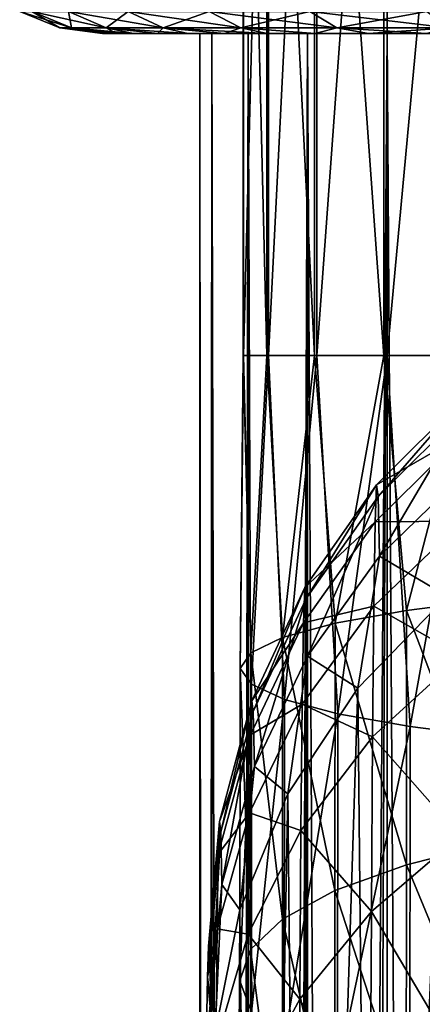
# Model space of a CAD drawing. Header units: metres. Extents: x -109 to 109, y -917 to 389.
# Tile 580 of 656: x -16 to -9, y -121 to -103. Entities that reach past the tile are written whole.
import ezdxf

# ---------------------------------------------------------------- set-up
doc = ezdxf.new("R2010")
doc.units = ezdxf.units.M
doc.layers.add('solid_24503124_XXX_01_SW0001', color=7, linetype='CONTINUOUS')

msp = doc.modelspace()

# ---------------------------------------------------------------- linework, layer by layer
at = {"layer": 'solid_24503124_XXX_01_SW0001'}
for points in [[(-12.206985, -91.313576, -269.823853), (-12.20699, -108.828369, -269.823822), (-12.215775, -108.828369, -267.424866)], [(-12.215771, -91.313576, -267.424866), (-12.215775, -108.828369, -267.424866), (-11.783603, -108.828369, -265.065155)], [(-12.215771, -91.313576, -267.424866), (-12.206985, -91.313576, -269.823853), (-12.215775, -108.828369, -267.424866)], [(-11.783593, -91.313576, -265.065125), (-12.215771, -91.313576, -267.424866), (-11.783603, -108.828369, -265.065155)], [(-11.757538, -91.313576, -272.180359), (-11.757547, -108.828369, -272.180328), (-12.20699, -108.828369, -269.823822)], [(-12.206985, -91.313576, -269.823853), (-11.757538, -91.313576, -272.180359), (-12.20699, -108.828369, -269.823822)], [(-11.783593, -91.313576, -265.065125), (-11.783603, -108.828369, -265.065155), (-10.92519, -108.828369, -262.825012)], [(-10.925173, -91.313576, -262.824982), (-11.783593, -91.313576, -265.065125), (-10.92519, -108.828369, -262.825012)], [(-10.882733, -91.313576, -274.414154), (-10.882751, -108.828369, -274.414124), (-11.757547, -108.828369, -272.180328)], [(-11.757538, -91.313576, -272.180359), (-10.882733, -91.313576, -274.414154), (-11.757547, -108.828369, -272.180328)], [(-10.925173, -91.313576, -262.824982), (-10.92519, -108.828369, -262.825012), (-9.669768, -108.828369, -260.780731)], [(-9.669742, -91.313576, -260.780701), (-10.925173, -91.313576, -262.824982), (-9.669768, -108.828369, -260.780731)], [(-9.612364, -91.313576, -276.449158), (-9.612391, -108.828369, -276.449127), (-10.882751, -108.828369, -274.414124)], [(-10.882733, -91.313576, -274.414154), (-9.612364, -91.313576, -276.449158), (-10.882751, -108.828369, -274.414124)], [(-9.669742, -91.313576, -260.780701), (-9.669768, -108.828369, -260.780731), (-8.060091, -108.828369, -259.001984)], [(-8.060056, -91.313576, -259.001953), (-9.669742, -91.313576, -260.780701), (-8.060091, -108.828369, -259.001984)], [(-7.989694, -91.313576, -278.216095), (-7.989729, -108.828369, -278.216064), (-9.612391, -108.828369, -276.449127)], [(-9.612364, -91.313576, -276.449158), (-7.989694, -91.313576, -278.216095), (-9.612391, -108.828369, -276.449127)], [(-16.257359, -102.598076), (-16.035629, -102.598076, -2.675873), (-15.533058, -102.89798)], [(-15.321207, -102.89798, 2.556657), (-16.257359, -102.598076), (-15.533058, -102.89798)], [(-16.035629, -102.598076, 2.675873), (-16.257359, -102.598076), (-15.321207, -102.89798, 2.556657)], [(-16.035629, -102.598076, -2.675873), (-15.321207, -102.89798, -2.556657), (-15.533058, -102.89798)], [(-16.035629, -102.598076, -2.675873), (-15.376491, -102.598076, -5.278756), (-15.321207, -102.89798, -2.556657)], [(-16.035629, -102.598076, 2.675873), (-15.321207, -102.89798, 2.556657), (-14.691434, -102.89798, 5.043576)], [(-15.376491, -102.598076, 5.278756), (-16.035629, -102.598076, 2.675873), (-14.691434, -102.89798, 5.043576)], [(-15.376491, -102.598076, -5.278756), (-14.691434, -102.89798, -5.043576), (-15.321207, -102.89798, -2.556657)], [(-15.376491, -102.598076, -5.278756), (-14.297921, -102.598076, -7.737648), (-14.691434, -102.89798, -5.043576)], [(-15.376491, -102.598076, 5.278756), (-14.691434, -102.89798, 5.043576), (-13.660916, -102.89798, 7.392919)], [(-14.297921, -102.598076, 7.737648), (-15.376491, -102.598076, 5.278756), (-13.660916, -102.89798, 7.392919)], [(-14.297921, -102.598076, -7.737648), (-13.660916, -102.89798, -7.392919), (-14.691434, -102.89798, -5.043576)], [(-14.297921, -102.598076, -7.737648), (-12.829341, -102.598076, -9.985476), (-13.660916, -102.89798, -7.392919)], [(-14.297921, -102.598076, 7.737648), (-13.660916, -102.89798, 7.392919), (-12.257765, -102.89798, 9.540602)], [(-12.829341, -102.598076, 9.985476), (-14.297921, -102.598076, 7.737648), (-12.257765, -102.89798, 9.540602)], [(-12.829341, -102.598076, -9.985476), (-12.257765, -102.89798, -9.540602), (-13.660916, -102.89798, -7.392919)], [(-12.829341, -102.598076, -9.985476), (-11.01081, -102.598076, -11.960928), (-12.257765, -102.89798, -9.540602)], [(-12.829341, -102.598076, 9.985476), (-12.257765, -102.89798, 9.540602), (-10.520254, -102.89798, 11.428042)], [(-11.01081, -102.598076, 11.960928), (-12.829341, -102.598076, 9.985476), (-10.520254, -102.89798, 11.428042)], [(-11.01081, -102.598076, -11.960928), (-10.520254, -102.89798, -11.428042), (-12.257765, -102.89798, -9.540602)], [(-11.01081, -102.598076, -11.960928), (-8.891932, -102.598076, -13.610116), (-10.520254, -102.89798, -11.428042)], [(-11.01081, -102.598076, 11.960928), (-10.520254, -102.89798, 11.428042), (-8.495777, -102.89798, 13.003756)], [(-8.891932, -102.598076, 13.610116), (-11.01081, -102.598076, 11.960928), (-8.495777, -102.89798, 13.003756)], [(-8.891932, -102.598076, -13.610116), (-8.495777, -102.89798, -13.003756), (-10.520254, -102.89798, -11.428042)], [(-15.533058, -102.89798), (-14.75736, -103), (-14.6951, -103, 1.354058)], [(-15.533058, -102.89798), (-15.321207, -102.89798, -2.556657), (-14.75736, -103)], [(-15.321207, -102.89798, 2.556657), (-15.533058, -102.89798), (-14.6951, -103, 1.354058)], [(-15.321207, -102.89798, -2.556657), (-14.50771, -103, -2.702917), (-14.695098, -103, -1.35408)], [(-15.321207, -102.89798, -2.556657), (-14.691434, -102.89798, -5.043576), (-14.50771, -103, -2.702917)], [(-15.321207, -102.89798, -2.556657), (-14.695098, -103, -1.35408), (-14.75736, -103)], [(-15.321207, -102.89798, 2.556657), (-14.6951, -103, 1.354058), (-14.507715, -103, 2.702889)], [(-15.321207, -102.89798, 2.556657), (-14.507715, -103, 2.702889), (-14.196091, -103, 4.031209)], [(-14.691434, -102.89798, 5.043576), (-15.321207, -102.89798, 2.556657), (-14.196091, -103, 4.031209)], [(-13, -103), (-14.75736, -103), (-14.695098, -103, -1.35408)], [(-12.778644, -103, 2.388729), (-14.6951, -103, 1.354058), (-14.75736, -103)], [(-13, -103), (-12.778644, -103, 2.388729), (-14.75736, -103)], [(-12.778644, -103, 2.388729), (-14.507715, -103, 2.702889), (-14.6951, -103, 1.354058)], [(-12.778631, -103, -2.388798), (-14.695098, -103, -1.35408), (-14.50771, -103, -2.702917)], [(-12.778631, -103, -2.388798), (-13, -103), (-14.695098, -103, -1.35408)], [(-14.691434, -102.89798, -5.043576), (-13.763343, -103, -5.324475), (-14.196084, -103, -4.031231)], [(-14.691434, -102.89798, -5.043576), (-13.660916, -102.89798, -7.392919), (-13.763343, -103, -5.324475)], [(-14.691434, -102.89798, -5.043576), (-14.196084, -103, -4.031231), (-14.50771, -103, -2.702917)], [(-14.691434, -102.89798, 5.043576), (-14.196091, -103, 4.031209), (-13.76335, -103, 5.324458)], [(-14.691434, -102.89798, 5.043576), (-13.76335, -103, 5.324458), (-13.213349, -103, 6.571666)], [(-13.660916, -102.89798, 7.392919), (-14.691434, -102.89798, 5.043576), (-13.213349, -103, 6.571666)], [(-12.122123, -103, 4.696183), (-14.196091, -103, 4.031209), (-14.507715, -103, 2.702889)], [(-12.778644, -103, 2.388729), (-12.122123, -103, 4.696183), (-14.507715, -103, 2.702889)], [(-12.778631, -103, -2.388798), (-14.50771, -103, -2.702917), (-14.196084, -103, -4.031231)], [(-12.122123, -103, 4.696183), (-13.76335, -103, 5.324458), (-14.196091, -103, 4.031209)], [(-12.122127, -103, -4.696173), (-14.196084, -103, -4.031231), (-13.763343, -103, -5.324475)], [(-12.122127, -103, -4.696173), (-12.778631, -103, -2.388798), (-14.196084, -103, -4.031231)], [(-11.052835, -103, 6.84358), (-13.213349, -103, 6.571666), (-13.76335, -103, 5.324458)], [(-12.122123, -103, 4.696183), (-11.052835, -103, 6.84358), (-13.76335, -103, 5.324458)], [(-13.660916, -102.89798, -7.392919), (-13.213342, -103, -6.571682), (-13.763343, -103, -5.324475)], [(-12.122127, -103, -4.696173), (-13.763343, -103, -5.324475), (-13.213342, -103, -6.571682)], [(-13.660916, -102.89798, -7.392919), (-12.550299, -103, -7.763337), (-13.213342, -103, -6.571682)], [(-13.660916, -102.89798, -7.392919), (-12.257765, -102.89798, -9.540602), (-12.550299, -103, -7.763337)], [(-13.660916, -102.89798, 7.392919), (-13.213349, -103, 6.571666), (-12.550309, -103, 7.763319)], [(-13.660916, -102.89798, 7.392919), (-12.550309, -103, 7.763319), (-11.780039, -103, 8.888762)], [(-12.257765, -102.89798, 9.540602), (-13.660916, -102.89798, 7.392919), (-11.780039, -103, 8.888762)], [(-11.052835, -103, 6.84358), (-12.550309, -103, 7.763319), (-13.213349, -103, 6.571666)], [(-11.052748, -103, -6.843723), (-13.213342, -103, -6.571682), (-12.550299, -103, -7.763337)], [(-11.052748, -103, -6.843723), (-12.122127, -103, -4.696173), (-13.213342, -103, -6.571682)], [(-12.778644, -390, 2.388729), (-12.778644, -103, 2.388729), (-13, -103)], [(-13, -390), (-13, -103), (-12.778631, -103, -2.388798)], [(-13, -390), (-12.778644, -390, 2.388729), (-13, -103)], [(-12.778631, -390, -2.388798), (-13, -390), (-12.778631, -103, -2.388798)], [(-12.122123, -390, 4.696183), (-12.122123, -103, 4.696183), (-12.778644, -103, 2.388729)], [(-12.778644, -390, 2.388729), (-12.122123, -390, 4.696183), (-12.778644, -103, 2.388729)], [(-12.778631, -390, -2.388798), (-12.778631, -103, -2.388798), (-12.122127, -103, -4.696173)], [(-12.122127, -390, -4.696173), (-12.778631, -390, -2.388798), (-12.122127, -103, -4.696173)], [(-9.607066, -103, 8.758096), (-11.780039, -103, 8.888762), (-12.550309, -103, 7.763319)], [(-11.052835, -103, 6.84358), (-9.607066, -103, 8.758096), (-12.550309, -103, 7.763319)], [(-12.257765, -102.89798, -9.540602), (-11.780026, -103, -8.88878), (-12.550299, -103, -7.763337)], [(-9.607093, -103, -8.758066), (-12.550299, -103, -7.763337), (-11.780026, -103, -8.88878)], [(-9.607093, -103, -8.758066), (-11.052748, -103, -6.843723), (-12.550299, -103, -7.763337)], [(-12.257765, -102.89798, -9.540602), (-10.909284, -103, -9.938151), (-11.780026, -103, -8.88878)], [(-12.257765, -102.89798, -9.540602), (-10.520254, -102.89798, -11.428042), (-10.909284, -103, -9.938151)], [(-12.257765, -102.89798, 9.540602), (-11.780039, -103, 8.888762), (-10.909297, -103, 9.938137)], [(-10.520254, -102.89798, 11.428042), (-12.257765, -102.89798, 9.540602), (-10.909297, -103, 9.938137)], [(-12.122127, -390, -4.696173), (-12.122127, -103, -4.696173), (-11.052748, -103, -6.843723)], [(-11.473624, -296.272949, -6.11195), (-12.122127, -390, -4.696173), (-11.052748, -103, -6.843723)], [(-11.052835, -390, 6.84358), (-11.052835, -103, 6.84358), (-12.122123, -103, 4.696183)], [(-12.122123, -390, 4.696183), (-11.052835, -390, 6.84358), (-12.122123, -103, 4.696183)], [(-7.834294, -103, 10.374181), (-10.909297, -103, 9.938137), (-11.780039, -103, 8.888762)], [(-9.607066, -103, 8.758096), (-7.834294, -103, 10.374181), (-11.780039, -103, 8.888762)], [(-9.607093, -103, -8.758066), (-11.780026, -103, -8.88878), (-10.909284, -103, -9.938151)], [(-11.343447, -294.770355, -6.350293), (-11.473624, -296.272949, -6.11195), (-11.052748, -103, -6.843723)], [(-11.036811, -293.117981, -6.86941), (-11.343447, -294.770355, -6.350293), (-11.052748, -103, -6.843723)], [(-9.607066, -390, 8.758096), (-9.607066, -103, 8.758096), (-11.052835, -103, 6.84358)], [(-11.052835, -390, 6.84358), (-9.607066, -390, 8.758096), (-11.052835, -103, 6.84358)], [(-11.036811, -293.117981, -6.86941), (-11.052748, -103, -6.843723), (-9.607093, -103, -8.758066)], [(-10.467357, -291.287598, -7.709374), (-11.036811, -293.117981, -6.86941), (-9.607093, -103, -8.758066)], [(-10.520254, -102.89798, 11.428042), (-10.909297, -103, 9.938137), (-9.945385, -103, 10.902686)], [(-7.834294, -103, 10.374181), (-9.945385, -103, 10.902686), (-10.909297, -103, 9.938137)], [(-10.520254, -102.89798, -11.428042), (-9.945371, -103, -10.902699), (-10.909284, -103, -9.938151)], [(-7.834123, -103, -10.374311), (-10.909284, -103, -9.938151), (-9.945371, -103, -10.902699)], [(-7.834123, -103, -10.374311), (-9.607093, -103, -8.758066), (-10.909284, -103, -9.938151)], [(-10.520254, -102.89798, -11.428042), (-8.495777, -102.89798, -13.003756), (-9.945371, -103, -10.902699)], [(-10.520254, -102.89798, 11.428042), (-9.945385, -103, 10.902686), (-8.896516, -103, 11.774175)], [(-8.495777, -102.89798, 13.003756), (-10.520254, -102.89798, 11.428042), (-8.896516, -103, 11.774175)], [(-9.57991, -289.423859, -8.787794), (-10.467357, -291.287598, -7.709374), (-9.607093, -103, -8.758066)], [(-5.794521, -103, 11.637158), (-8.896516, -103, 11.774175), (-9.945385, -103, 10.902686)], [(-7.834294, -103, 10.374181), (-5.794521, -103, 11.637158), (-9.945385, -103, 10.902686)], [(-8.495777, -102.89798, -13.003756), (-8.896501, -103, -11.774187), (-9.945371, -103, -10.902699)], [(-5.79459, -103, -11.637124), (-9.945371, -103, -10.902699), (-8.896501, -103, -11.774187)], [(-5.79459, -103, -11.637124), (-7.834123, -103, -10.374311), (-9.945371, -103, -10.902699)], [(-9.57991, -289.423859, -8.787794), (-9.607093, -103, -8.758066), (-7.834123, -103, -10.374311)], [(-7.834294, -390, 10.374181), (-7.834294, -103, 10.374181), (-9.607066, -103, 8.758096)], [(-9.607066, -390, 8.758096), (-7.834294, -390, 10.374181), (-9.607066, -103, 8.758096)], [(-8.402556, -287.722717, -9.919529), (-9.57991, -289.423859, -8.787794), (-7.834123, -103, -10.374311)], [(-12.20699, -108.828369, -269.823822), (-12.062452, -114.782387, -270.504669), (-12.268151, -114.497971, -268.265961)], [(-12.215775, -108.828369, -267.424866), (-12.268151, -114.497971, -268.265961), (-12.078855, -114.213554, -266.025818)], [(-12.215775, -108.828369, -267.424866), (-12.20699, -108.828369, -269.823822), (-12.268151, -114.497971, -268.265961)], [(-11.783603, -108.828369, -265.065155), (-12.215775, -108.828369, -267.424866), (-12.078855, -114.213554, -266.025818)], [(-12.20699, -108.828369, -269.823822), (-11.757547, -108.828369, -272.180328), (-12.062452, -114.782387, -270.504669)], [(-11.783603, -108.828369, -265.065155), (-12.078855, -114.213554, -266.025818), (-11.500313, -113.937782, -263.852295)], [(-11.757547, -108.828369, -272.180328), (-11.468008, -115.058159, -272.673889), (-12.062452, -114.782387, -270.504669)], [(-10.92519, -108.828369, -262.825012), (-11.783603, -108.828369, -265.065155), (-11.500313, -113.937782, -263.852295)], [(-11.757547, -108.828369, -272.180328), (-10.882751, -108.828369, -274.414124), (-11.468008, -115.058159, -272.673889)], [(-10.92519, -108.828369, -262.825012), (-11.500313, -113.937782, -263.852295), (-10.550106, -113.679024, -261.811432)], [(-10.882751, -108.828369, -274.414124), (-10.50288, -115.31691, -274.707764), (-11.468008, -115.058159, -272.673889)], [(-9.669768, -108.828369, -260.780731), (-10.92519, -108.828369, -262.825012), (-10.550106, -113.679024, -261.811432)], [(-10.882751, -108.828369, -274.414124), (-9.612391, -108.828369, -276.449127), (-10.50288, -115.31691, -274.707764)], [(-9.669768, -108.828369, -260.780731), (-10.550106, -113.679024, -261.811432), (-9.257106, -113.44516, -259.96524)], [(-9.612391, -108.828369, -276.449127), (-9.196393, -115.550781, -276.544434), (-10.50288, -115.31691, -274.707764)], [(-8.060091, -108.828369, -259.001984), (-9.669768, -108.828369, -260.780731), (-9.257106, -113.44516, -259.96524)], [(-9.612391, -108.828369, -276.449127), (-7.989729, -108.828369, -278.216064), (-9.196393, -115.550781, -276.544434)], [(-8.060091, -108.828369, -259.001984), (-9.257106, -113.44516, -259.96524), (-7.660599, -113.243279, -258.369812)], [(-7.989729, -108.828369, -278.216064), (-7.588244, -115.752663, -278.128113), (-9.196393, -115.550781, -276.544434)], [(-8.198134, -109.572258, -111.582069), (-9.800266, -111.173698, -111.641609), (-8.22378, -110.257629, -104.579163)], [(-9.775262, -111.382431, -118.469635), (-9.800266, -111.173698, -111.641609), (-8.198134, -109.572258, -111.582069)], [(-8.172379, -109.787262, -118.61515), (-9.775262, -111.382431, -118.469635), (-8.198134, -109.572258, -111.582069)], [(-9.750561, -112.461868, -125.215027), (-9.775262, -111.382431, -118.469635), (-8.172379, -109.787262, -118.61515)], [(-8.146936, -110.899117, -125.563118), (-9.750561, -112.461868, -125.215027), (-8.172379, -109.787262, -118.61515)], [(-8.22378, -110.257629, -104.579163), (-9.825163, -111.839081, -104.842873), (-8.248893, -111.832138, -97.721222)], [(-9.800266, -111.173698, -111.641609), (-9.825163, -111.839081, -104.842873), (-8.22378, -110.257629, -104.579163)], [(-8.524802, -113.186096, -132.10083), (-9.750561, -112.461868, -125.215027), (-8.146936, -110.899117, -125.563118)], [(-9.800266, -111.173698, -111.641609), (-11.099783, -113.028893, -111.708534), (-9.825163, -111.839081, -104.842873)], [(-11.075648, -113.23037, -118.299019), (-11.099783, -113.028893, -111.708534), (-9.800266, -111.173698, -111.641609)], [(-9.775262, -111.382431, -118.469635), (-11.075648, -113.23037, -118.299019), (-9.800266, -111.173698, -111.641609)], [(-11.051805, -114.272255, -124.809746), (-11.075648, -113.23037, -118.299019), (-9.775262, -111.382431, -118.469635)], [(-9.750561, -112.461868, -125.215027), (-11.051805, -114.272255, -124.809746), (-9.775262, -111.382431, -118.469635)], [(-9.825163, -111.839081, -104.842873), (-11.123814, -113.671135, -105.146324), (-9.849545, -113.367691, -98.184875)], [(-11.099783, -113.028893, -111.708534), (-11.123814, -113.671135, -105.146324), (-9.825163, -111.839081, -104.842873)], [(-8.248893, -111.832138, -97.721222), (-9.849545, -113.367691, -98.184875), (-8.273065, -114.269981, -91.120659)], [(-9.825163, -111.839081, -104.842873), (-9.849545, -113.367691, -98.184875), (-8.248893, -111.832138, -97.721222)], [(-10.143192, -114.852043, -131.500397), (-11.051805, -114.272255, -124.809746), (-9.750561, -112.461868, -125.215027)], [(-8.524802, -113.186096, -132.10083), (-10.143192, -114.852043, -131.500397), (-9.750561, -112.461868, -125.215027)], [(-11.099783, -113.028893, -111.708534), (-12.057198, -115.081482, -111.780823), (-11.123814, -113.671135, -105.146324)], [(-12.034026, -115.274918, -118.10849), (-12.057198, -115.081482, -111.780823), (-11.099783, -113.028893, -111.708534)], [(-11.075648, -113.23037, -118.299019), (-12.034026, -115.274918, -118.10849), (-11.099783, -113.028893, -111.708534)], [(-9.852417, -143.752747, -210.9039), (-10.143192, -114.852043, -131.500397), (-8.524802, -113.186096, -132.10083)], [(-8.234027, -142.086792, -211.504333), (-9.852417, -143.752747, -210.9039), (-8.524802, -113.186096, -132.10083)], [(-12.011135, -116.275253, -124.359581), (-12.034026, -115.274918, -118.10849), (-11.075648, -113.23037, -118.299019)], [(-11.051805, -114.272255, -124.809746), (-12.011135, -116.275253, -124.359581), (-11.075648, -113.23037, -118.299019)], [(-9.849545, -113.367691, -98.184875), (-11.147346, -115.146561, -98.719955), (-9.873012, -115.734451, -91.776749)], [(-11.123814, -113.671135, -105.146324), (-11.147346, -115.146561, -98.719955), (-9.849545, -113.367691, -98.184875)], [(-9.849545, -113.367691, -98.184875), (-9.873012, -115.734451, -91.776749), (-8.273065, -114.269981, -91.120659)], [(-7.660599, -113.243279, -258.369812), (-9.257106, -113.44516, -259.96524), (-7.663708, -117.648605, -257.520813)], [(-9.257106, -113.44516, -259.96524), (-10.550106, -113.679024, -261.811432), (-9.260357, -118.051933, -259.077423)], [(-9.257106, -113.44516, -259.96524), (-9.260357, -118.051933, -259.077423), (-7.663708, -117.648605, -257.520813)], [(-11.123814, -113.671135, -105.146324), (-12.080271, -115.698105, -105.480309), (-11.147346, -115.146561, -98.719955)], [(-12.057198, -115.081482, -111.780823), (-12.080271, -115.698105, -105.480309), (-11.123814, -113.671135, -105.146324)], [(-10.550106, -113.679024, -261.811432), (-11.500313, -113.937782, -263.852295), (-10.553522, -118.519165, -260.878662)], [(-10.550106, -113.679024, -261.811432), (-10.553522, -118.519165, -260.878662), (-9.260357, -118.051933, -259.077423)], [(-11.500313, -113.937782, -263.852295), (-12.078855, -114.213554, -266.025818), (-11.503911, -119.03611, -262.869751)], [(-11.500313, -113.937782, -263.852295), (-11.503911, -119.03611, -262.869751), (-10.553522, -118.519165, -260.878662)], [(-12.078855, -114.213554, -266.025818), (-12.268151, -114.497971, -268.265961), (-12.082646, -119.587059, -264.990265)], [(-12.078855, -114.213554, -266.025818), (-12.082646, -119.587059, -264.990265), (-11.503911, -119.03611, -262.869751)], [(-11.408637, -116.768692, -130.807434), (-12.011135, -116.275253, -124.359581), (-11.051805, -114.272255, -124.809746)], [(-10.143192, -114.852043, -131.500397), (-11.408637, -116.768692, -130.807434), (-11.051805, -114.272255, -124.809746)], [(-8.273065, -114.269981, -91.120659), (-9.873012, -115.734451, -91.776749), (-8.295897, -117.531189, -84.885666)], [(-12.268151, -114.497971, -268.265961), (-12.272144, -120.155273, -267.17569), (-12.082646, -119.587059, -264.990265)], [(-12.268151, -114.497971, -268.265961), (-12.062452, -114.782387, -270.504669), (-12.272144, -120.155273, -267.17569)], [(-12.062452, -114.782387, -270.504669), (-12.066646, -120.723488, -269.359711), (-12.272144, -120.155273, -267.17569)], [(-12.062452, -114.782387, -270.504669), (-11.468008, -115.058159, -272.673889), (-12.066646, -120.723488, -269.359711)], [(-11.117863, -145.669388, -210.210922), (-11.408637, -116.768692, -130.807434), (-10.143192, -114.852043, -131.500397)], [(-9.852417, -143.752747, -210.9039), (-11.117863, -145.669388, -210.210922), (-10.143192, -114.852043, -131.500397)], [(-12.057198, -115.081482, -111.780823), (-12.643422, -117.269089, -111.856285), (-12.080271, -115.698105, -105.480309)], [(-12.621276, -117.453964, -117.903839), (-12.643422, -117.269089, -111.856285), (-12.057198, -115.081482, -111.780823)], [(-12.034026, -115.274918, -118.10849), (-12.621276, -117.453964, -117.903839), (-12.057198, -115.081482, -111.780823)], [(-11.147346, -115.146561, -98.719955), (-12.102865, -117.114693, -99.310211), (-11.169996, -117.430984, -92.534767)], [(-12.080271, -115.698105, -105.480309), (-12.102865, -117.114693, -99.310211), (-11.147346, -115.146561, -98.719955)], [(-11.468008, -115.058159, -272.673889), (-11.472395, -121.274437, -271.475922), (-12.066646, -120.723488, -269.359711)], [(-11.468008, -115.058159, -272.673889), (-10.50288, -115.31691, -274.707764), (-11.472395, -121.274437, -271.475922)], [(-11.147346, -115.146561, -98.719955), (-11.169996, -117.430984, -92.534767), (-9.873012, -115.734451, -91.776749)], [(-12.599398, -118.410019, -123.878212), (-12.621276, -117.453964, -117.903839), (-12.034026, -115.274918, -118.10849)], [(-12.011135, -116.275253, -124.359581), (-12.599398, -118.410019, -123.878212), (-12.034026, -115.274918, -118.10849)], [(-10.50288, -115.31691, -274.707764), (-10.507449, -121.791382, -273.459991), (-11.472395, -121.274437, -271.475922)], [(-10.50288, -115.31691, -274.707764), (-9.196393, -115.550781, -276.544434), (-10.507449, -121.791382, -273.459991)], [(-12.080271, -115.698105, -105.480309), (-12.665473, -117.858421, -105.834671), (-12.102865, -117.114693, -99.310211)], [(-12.643422, -117.269089, -111.856285), (-12.665473, -117.858421, -105.834671), (-12.080271, -115.698105, -105.480309)], [(-9.196393, -115.550781, -276.544434), (-9.201127, -122.258614, -275.251709), (-10.507449, -121.791382, -273.459991)], [(-9.196393, -115.550781, -276.544434), (-7.588244, -115.752663, -278.128113), (-9.201127, -122.258614, -275.251709)], [(-9.873012, -115.734451, -91.776749), (-11.169996, -117.430984, -92.534767), (-9.895178, -118.900581, -85.723549)], [(-9.873012, -115.734451, -91.776749), (-9.895178, -118.900581, -85.723549), (-8.295897, -117.531189, -84.885666)], [(-7.588244, -115.752663, -278.128113), (-7.59312, -122.661934, -276.79657), (-9.201127, -122.258614, -275.251709)], [(-12.278044, -118.870766, -130.045517), (-12.599398, -118.410019, -123.878212), (-12.011135, -116.275253, -124.359581)], [(-11.408637, -116.768692, -130.807434), (-12.278044, -118.870766, -130.045517), (-12.011135, -116.275253, -124.359581)], [(-11.987268, -147.771469, -209.449005), (-12.278044, -118.870766, -130.045517), (-11.408637, -116.768692, -130.807434)], [(-11.117863, -145.669388, -210.210922), (-11.987268, -147.771469, -209.449005), (-11.408637, -116.768692, -130.807434)], [(-12.102865, -117.114693, -99.310211), (-12.687068, -119.212296, -99.937706), (-12.124612, -119.308022, -93.371681)], [(-12.665473, -117.858421, -105.834671), (-12.687068, -119.212296, -99.937706), (-12.102865, -117.114693, -99.310211)], [(-12.102865, -117.114693, -99.310211), (-12.124612, -119.308022, -93.371681), (-11.169996, -117.430984, -92.534767)], [(-12.643422, -117.269089, -111.856285), (-12.840643, -119.525246, -111.93261), (-12.665473, -117.858421, -105.834671)], [(-12.819555, -119.701294, -117.691284), (-12.840643, -119.525246, -111.93261), (-12.643422, -117.269089, -111.856285)], [(-12.621276, -117.453964, -117.903839), (-12.819555, -119.701294, -117.691284), (-12.643422, -117.269089, -111.856285)], [(-12.798722, -120.611679, -123.380272), (-12.819555, -119.701294, -117.691284), (-12.621276, -117.453964, -117.903839)], [(-12.599398, -118.410019, -123.878212), (-12.798722, -120.611679, -123.380272), (-12.621276, -117.453964, -117.903839)], [(-11.169996, -117.430984, -92.534767), (-12.124612, -119.308022, -93.371681), (-11.191392, -120.486969, -86.692154)], [(-11.169996, -117.430984, -92.534767), (-11.191392, -120.486969, -86.692154), (-9.895178, -118.900581, -85.723549)], [(-8.295897, -117.531189, -84.885666), (-9.895178, -118.900581, -85.723549), (-8.317017, -121.562317, -79.118462)], [(-7.663708, -117.648605, -257.520813), (-9.260357, -118.051933, -259.077423), (-7.668852, -121.909355, -256.115936)], [(-12.665473, -117.858421, -105.834671), (-12.861641, -120.086426, -106.198639), (-12.687068, -119.212296, -99.937706)], [(-12.840643, -119.525246, -111.93261), (-12.861641, -120.086426, -106.198639), (-12.665473, -117.858421, -105.834671)], [(-9.260357, -118.051933, -259.077423), (-10.553522, -118.519165, -260.878662), (-9.265738, -122.507515, -257.608307)], [(-9.260357, -118.051933, -259.077423), (-9.265738, -122.507515, -257.608307), (-7.668852, -121.909355, -256.115936)], [(-12.721806, -121.086685, -129.240601), (-12.798722, -120.611679, -123.380272), (-12.599398, -118.410019, -123.878212)], [(-12.278044, -118.870766, -130.045517), (-12.721806, -121.086685, -129.240601), (-12.599398, -118.410019, -123.878212)], [(-10.553522, -118.519165, -260.878662), (-11.503911, -119.03611, -262.869751), (-10.559175, -123.200447, -259.335083)], [(-10.553522, -118.519165, -260.878662), (-10.559175, -123.200447, -259.335083), (-9.265738, -122.507515, -257.608307)], [(-12.43103, -149.987381, -208.644104), (-12.721806, -121.086685, -129.240601), (-12.278044, -118.870766, -130.045517)], [(-11.987268, -147.771469, -209.449005), (-12.43103, -149.987381, -208.644104), (-12.278044, -118.870766, -130.045517)], [(-9.895178, -118.900581, -85.723549), (-11.191392, -120.486969, -86.692154), (-9.915682, -122.814178, -80.124481)], [(-9.895178, -118.900581, -85.723549), (-9.915682, -122.814178, -80.124481), (-8.317017, -121.562317, -79.118462)], [(-11.503911, -119.03611, -262.869751), (-12.082646, -119.587059, -264.990265), (-11.509865, -123.96711, -261.243866)], [(-11.503911, -119.03611, -262.869751), (-11.509865, -123.96711, -261.243866), (-10.559175, -123.200447, -259.335083)], [(-12.687068, -119.212296, -99.937706), (-12.882204, -121.375633, -100.583366), (-12.707852, -121.308533, -94.262054)], [(-12.861641, -120.086426, -106.198639), (-12.882204, -121.375633, -100.583366), (-12.687068, -119.212296, -99.937706)], [(-12.687068, -119.212296, -99.937706), (-12.707852, -121.308533, -94.262054), (-12.124612, -119.308022, -93.371681)], [(-12.124612, -119.308022, -93.371681), (-12.707852, -121.308533, -94.262054), (-12.145155, -122.242134, -87.762062)], [(-12.124612, -119.308022, -93.371681), (-12.145155, -122.242134, -87.762062), (-11.191392, -120.486969, -86.692154)], [(-12.840643, -119.525246, -111.93261), (-12.642869, -121.781403, -112.007492), (-12.861641, -120.086426, -106.198639)], [(-12.622838, -121.948624, -117.477287), (-12.642869, -121.781403, -112.007492), (-12.840643, -119.525246, -111.93261)], [(-12.819555, -119.701294, -117.691284), (-12.622838, -121.948624, -117.477287), (-12.840643, -119.525246, -111.93261)], [(-12.082646, -119.587059, -264.990265), (-12.272144, -120.155273, -267.17569), (-12.088922, -124.784203, -263.276611)], [(-12.082646, -119.587059, -264.990265), (-12.088922, -124.784203, -263.276611), (-11.509865, -123.96711, -261.243866)], [(-12.60305, -122.813339, -122.880882), (-12.622838, -121.948624, -117.477287), (-12.819555, -119.701294, -117.691284)], [(-12.798722, -120.611679, -123.380272), (-12.60305, -122.813339, -122.880882), (-12.819555, -119.701294, -117.691284)], [(-12.861641, -120.086426, -106.198639), (-12.662813, -122.314438, -106.561172), (-12.882204, -121.375633, -100.583366)], [(-12.642869, -121.781403, -112.007492), (-12.662813, -122.314438, -106.561172), (-12.861641, -120.086426, -106.198639)], [(-12.272144, -120.155273, -267.17569), (-12.27875, -125.626907, -265.371552), (-12.088922, -124.784203, -263.276611)], [(-12.272144, -120.155273, -267.17569), (-12.066646, -120.723488, -269.359711), (-12.27875, -125.626907, -265.371552)], [(-11.191392, -120.486969, -86.692154), (-12.145155, -122.242134, -87.762062), (-11.211183, -124.264412, -81.28788)], [(-11.191392, -120.486969, -86.692154), (-11.211183, -124.264412, -81.28788), (-9.915682, -122.814178, -80.124481)]]:
    msp.add_3dface(points, dxfattribs=at)

doc.saveas('drawing.dxf')
